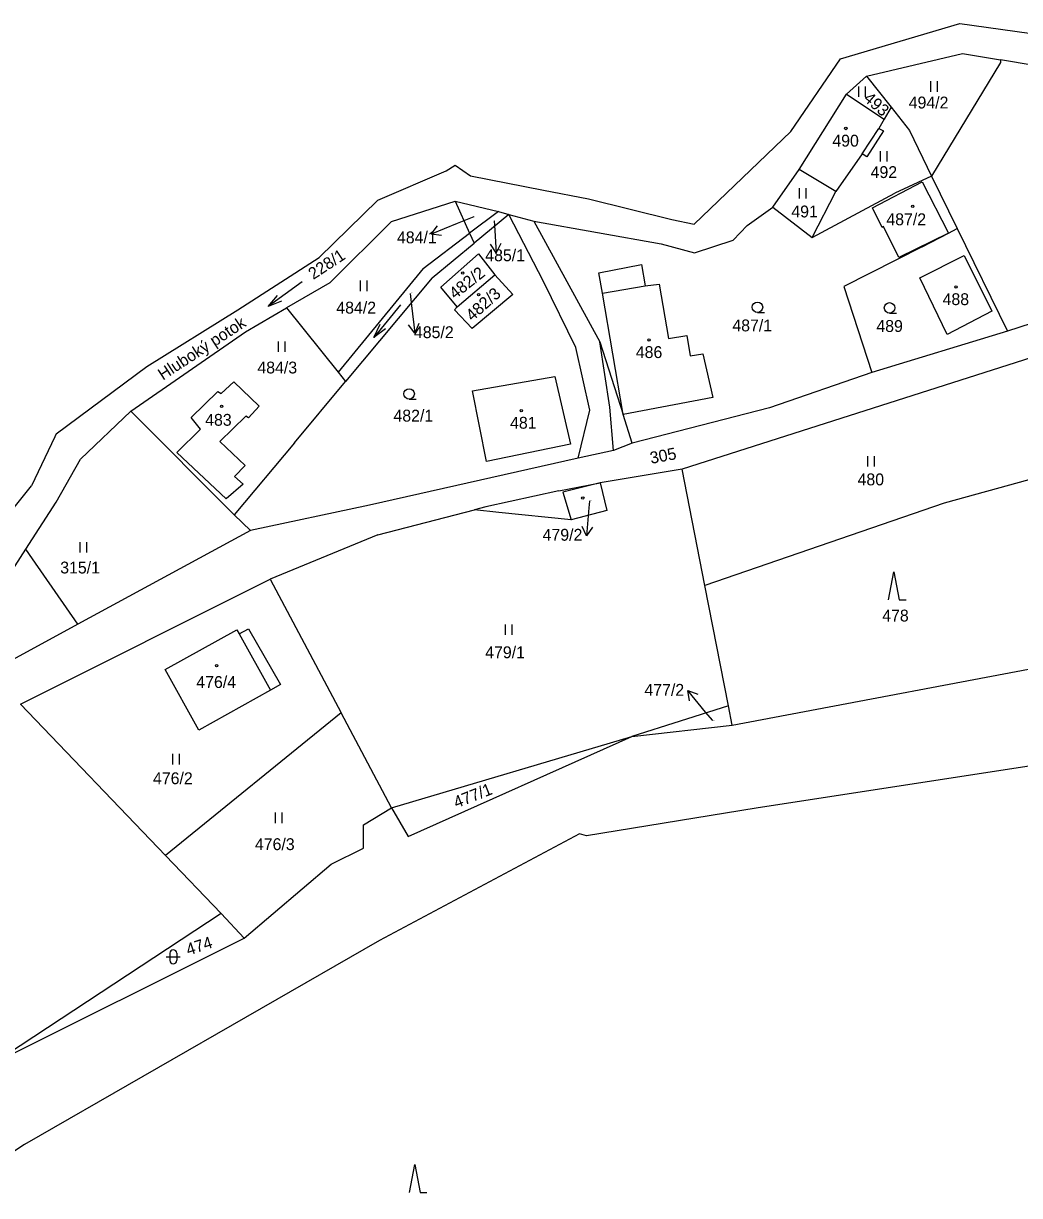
# Model space of a CAD drawing. Extents: x -670359 to -668019, y -978807 to -976674.
# Drawn here: x -668879.1 to -668736.5, y -976964 to -976796.2 of the extents above; entities that cross this region are included whole.
import ezdxf

# ---------------------------------------------------------------- set-up
doc = ezdxf.new("R2010")
doc.units = 0
for name, color, linetype in [('Hranice kat_území', 7, 'Continuous'), ('Hranice parcel', 7, 'Continuous'), ('Parcelní čísla', 7, 'Continuous'), ('Pop  PČ popisy', 7, 'Continuous'), ('Vnitřní kresba', 7, 'Continuous'), ('Značky budov', 7, 'Continuous'), ('Značky kultur', 7, 'Continuous')]:
    doc.layers.add(name, color=color, linetype=linetype)

msp = doc.modelspace()

# ---------------------------------------------------------------- linework, layer by layer
at = {"layer": 'Hranice kat_území'}
for p, q in [((-668874.58, -976855.36), (-668877.9, -976862.4)), ((-668874.4, -976854.97), (-668874.58, -976855.36))]:
    msp.add_line(p, q, dxfattribs=at)
for points in [[(-668762.11, -976801.26), (-668745.06, -976796.18)], [(-668745.06, -976796.18), (-668733.06, -976797.87)], [(-668769.22, -976811.64), (-668762.11, -976801.26)], [(-668783.09, -976824.92), (-668769.22, -976811.64)], [(-668828.37, -976821.47), (-668818.56, -976817.31)], [(-668818.56, -976817.31), (-668817.26, -976816.49)], [(-668817.26, -976816.49), (-668815.06, -976818.02)], [(-668815.06, -976818.02), (-668804.64, -976820.07)], [(-668804.64, -976820.07), (-668798.21, -976821.29)], [(-668836.76, -976829.7), (-668828.37, -976821.47)], [(-668798.21, -976821.29), (-668786.27, -976824.27)], [(-668786.27, -976824.27), (-668783.09, -976824.92)], [(-668848.41, -976837.2), (-668836.76, -976829.7)], [(-668861.4, -976845.3), (-668848.41, -976837.2)], [(-668874.4, -976854.97), (-668861.4, -976845.3)], [(-668885.24, -976871.47), (-668877.9, -976862.4)]]:
    msp.add_lwpolyline(points, dxfattribs=at)
at = {"layer": 'Hranice parcel'}
for p, q in [((-668757.56, -976822.59), (-668750.41, -976818.84)), ((-668750.41, -976818.84), (-668746.66, -976826.2)), ((-668756.18, -976825.39), (-668757.56, -976822.59)), ((-668755.96, -976825.28), (-668756.18, -976825.39)), ((-668753.79, -976829.69), (-668755.96, -976825.28)), ((-668746.66, -976826.2), (-668753.79, -976829.69)), ((-668750.44, -976828.16), (-668746.66, -976826.2))]:
    msp.add_line(p, q, dxfattribs=at)
for points in [[(-668758.4, -976803.72), (-668744.67, -976800.48)], [(-668744.67, -976800.48), (-668739.22, -976801.4)], [(-668739.23, -976801.76), (-668749.08, -976818.03)], [(-668739.22, -976801.4), (-668739.23, -976801.76)], [(-668711.76, -976806.03), (-668739.22, -976801.4)], [(-668761.26, -976806.33), (-668758.4, -976803.72)], [(-668758.4, -976803.72), (-668754.88, -976808.19)], [(-668768.02, -976817.09), (-668761.26, -976806.33)], [(-668761.26, -976806.33), (-668755.86, -976809.87)], [(-668754.88, -976808.19), (-668755.86, -976809.87)], [(-668754.88, -976808.19), (-668752.25, -976811.52)], [(-668755.86, -976809.87), (-668756.65, -976811.21)], [(-668755.98, -976811.56), (-668758.36, -976815.26)], [(-668756.65, -976811.21), (-668755.98, -976811.56)], [(-668752.25, -976811.52), (-668749.08, -976818.03)], [(-668759.03, -976814.83), (-668762.81, -976820.24)], [(-668758.36, -976815.26), (-668759.03, -976814.83)], [(-668771.79, -976822.49), (-668768.02, -976817.09)], [(-668762.81, -976820.24), (-668768.02, -976817.09)], [(-668749.08, -976818.03), (-668754.36, -976820.51)], [(-668749.08, -976818.03), (-668745.43, -976825.56)], [(-668766.19, -976826.82), (-668762.81, -976820.24)], [(-668766.19, -976826.82), (-668754.36, -976820.51)], [(-668678.78, -976820.97), (-668738.24, -976840.27)], [(-668826.38, -976824.53), (-668817.26, -976821.64)], [(-668817.26, -976821.64), (-668811.08, -976823.1)], [(-668817.26, -976821.64), (-668815.22, -976826.23)], [(-668775.5, -976825.13), (-668771.79, -976822.49)], [(-668771.79, -976822.49), (-668766.19, -976826.82)], [(-668811.08, -976823.1), (-668815.22, -976826.23)], [(-668809.6, -976823.56), (-668814.58, -976827.67)], [(-668811.08, -976823.1), (-668809.6, -976823.56)], [(-668809.6, -976823.56), (-668806, -976824.5)], [(-668835.21, -976833.35), (-668826.38, -976824.53)], [(-668806, -976824.5), (-668787.78, -976827.75)], [(-668806, -976824.5), (-668796.55, -976841.77)], [(-668777.47, -976827.24), (-668775.5, -976825.13)], [(-668746.66, -976826.2), (-668745.43, -976825.56)], [(-668745.43, -976825.56), (-668738.24, -976840.27)], [(-668821.88, -976831.26), (-668815.22, -976826.23)], [(-668820.58, -976832.61), (-668814.58, -976827.67)], [(-668815.22, -976826.23), (-668814.58, -976827.67)], [(-668783.03, -976829.04), (-668777.47, -976827.24)], [(-668819.35, -976833.97), (-668813.92, -976829.16)], [(-668813.92, -976829.16), (-668811.62, -976832.2)], [(-668787.78, -976827.75), (-668783.03, -976829.04)], [(-668750.44, -976828.16), (-668761.66, -976833.87)], [(-668796.7, -976831.9), (-668790.62, -976830.68)], [(-668790.62, -976830.68), (-668790.07, -976833.77)], [(-668750.75, -976832.59), (-668744.41, -976829.41)], [(-668744.41, -976829.41), (-668740.45, -976837.38)], [(-668821.88, -976831.26), (-668834.03, -976846.14)], [(-668820.58, -976832.61), (-668832.97, -976847.46)], [(-668816.98, -976836.76), (-668811.62, -976832.2)], [(-668811.62, -976832.2), (-668809.01, -976834.98)], [(-668796.2, -976834.81), (-668796.7, -976831.9)], [(-668746.87, -976840.73), (-668750.75, -976832.59)], [(-668835.21, -976833.35), (-668841.41, -976836.93)], [(-668816.98, -976836.76), (-668819.35, -976833.97)], [(-668790.07, -976833.77), (-668788.08, -976833.54)], [(-668788.08, -976833.54), (-668786.72, -976841.3)], [(-668761.66, -976833.87), (-668757.63, -976846.16)], [(-668809.01, -976834.98), (-668814.83, -976839.89)], [(-668793.23, -976852.2), (-668796.2, -976834.81)], [(-668847.3, -976840.33), (-668841.41, -976836.93)], [(-668841.41, -976836.93), (-668834.03, -976846.14)], [(-668817.35, -976837.19), (-668816.98, -976836.76)], [(-668814.83, -976839.89), (-668817.35, -976837.19)], [(-668740.45, -976837.38), (-668746.87, -976840.73)], [(-668863.68, -976851.7), (-668847.3, -976840.33)], [(-668786.72, -976841.3), (-668784.1, -976840.87)], [(-668784.1, -976840.87), (-668783.64, -976843.8)], [(-668738.24, -976840.27), (-668757.63, -976846.16)], [(-668796.55, -976841.77), (-668793.23, -976852.2)], [(-668734.75, -976844.02), (-668784.8, -976860)], [(-668783.64, -976843.8), (-668781.82, -976843.51)], [(-668781.82, -976843.51), (-668780.4, -976849.74)], [(-668834.03, -976846.14), (-668832.97, -976847.46)], [(-668757.63, -976846.16), (-668772.27, -976851.24)], [(-668850.75, -976849.16), (-668848.94, -976847.5)], [(-668848.94, -976847.5), (-668845.32, -976851.01)], [(-668840.28, -976856.26), (-668832.97, -976847.46)], [(-668814.82, -976848.79), (-668803.01, -976846.73)], [(-668803.01, -976846.73), (-668800.78, -976856.44)], [(-668855.07, -976852.6), (-668851.25, -976848.87)], [(-668851.25, -976848.87), (-668850.75, -976849.16)], [(-668812.8, -976858.91), (-668814.82, -976848.79)], [(-668845.32, -976851.01), (-668846.88, -976852.65)], [(-668780.4, -976849.74), (-668793.23, -976852.2)], [(-668870.93, -976858.56), (-668863.68, -976851.7)], [(-668863.68, -976851.7), (-668848.9, -976866.53)], [(-668853.75, -976854.27), (-668855.07, -976852.6)], [(-668847.22, -976852.43), (-668850.97, -976856.07)], [(-668846.88, -976852.65), (-668847.22, -976852.43)], [(-668791.92, -976856.27), (-668793.23, -976852.2)], [(-668772.27, -976851.24), (-668791.92, -976856.27)], [(-668857.11, -976857.64), (-668853.75, -976854.27)], [(-668850.97, -976856.07), (-668847.35, -976859.5)], [(-668850.05, -976864.26), (-668857.11, -976857.64)], [(-668840.28, -976856.26), (-668848.9, -976866.53)], [(-668800.78, -976856.44), (-668812.8, -976858.91)], [(-668794.62, -976857.35), (-668799.67, -976858.44)], [(-668791.92, -976856.27), (-668794.62, -976857.35)], [(-668874.41, -976864.75), (-668870.93, -976858.56)], [(-668847.35, -976859.5), (-668848.84, -976861.05)], [(-668799.67, -976858.44), (-668829.52, -976865.18)], [(-668848.84, -976861.05), (-668847.63, -976862.16)], [(-668784.8, -976860), (-668796.51, -976861.97)], [(-668781.52, -976876.68), (-668784.8, -976860)], [(-668729.1, -976859.89), (-668747.28, -976864.9)], [(-668847.63, -976862.16), (-668850.05, -976864.26)], [(-668802.46, -976863.13), (-668796.51, -976861.97)], [(-668796.51, -976861.97), (-668795.56, -976865.93)], [(-668802.46, -976863.13), (-668812.89, -976865.41)], [(-668878.75, -976871.48), (-668874.41, -976864.75)], [(-668829.52, -976865.18), (-668846.57, -976868.78)], [(-668828.33, -976869.42), (-668814.51, -976865.83)], [(-668812.89, -976865.41), (-668814.51, -976865.83)], [(-668811.03, -976866.2), (-668814.51, -976865.83)], [(-668800.66, -976867.29), (-668811.03, -976866.2)], [(-668795.56, -976865.93), (-668800.66, -976867.29)], [(-668747.28, -976864.9), (-668781.52, -976876.68)], [(-668848.9, -976866.53), (-668846.57, -976868.78)], [(-668846.57, -976868.78), (-668871.27, -976882.22)], [(-668828.33, -976869.42), (-668843.75, -976875.75)], [(-668882.92, -976877.96), (-668878.75, -976871.48)], [(-668871.27, -976882.22), (-668877.79, -976872.86), (-668878.75, -976871.48)], [(-668879.51, -976893.66), (-668843.75, -976875.75)], [(-668843.75, -976875.75), (-668833.59, -976894.93)], [(-668778.15, -976893.92), (-668781.52, -976876.68)], [(-668871.27, -976882.22), (-668897.31, -976896.38)], [(-668858.78, -976888.72), (-668848.52, -976883.03)], [(-668848.52, -976883.03), (-668848.19, -976883.6)], [(-668848.19, -976883.6), (-668846.86, -976882.86)], [(-668846.86, -976882.86), (-668842.27, -976890.83)], [(-668777.62, -976896.69), (-668726.64, -976887.04)], [(-668853.99, -976897.38), (-668858.78, -976888.72)], [(-668842.27, -976890.83), (-668843.72, -976891.64)], [(-668843.72, -976891.64), (-668853.99, -976897.38)], [(-668879.51, -976893.66), (-668858.76, -976915.33)], [(-668778.15, -976893.92), (-668791.97, -976898.3)], [(-668777.62, -976896.69), (-668778.15, -976893.92)], [(-668833.59, -976894.93), (-668858.76, -976915.33)], [(-668826.4, -976908.5), (-668833.59, -976894.93)], [(-668791.97, -976898.3), (-668777.62, -976896.69)], [(-668826.4, -976908.5), (-668791.97, -976898.3)], [(-668824, -976912.62), (-668791.97, -976898.3)], [(-668708.16, -976898.38), (-668774.19, -976908.57)], [(-668830.41, -976910.95), (-668826.4, -976908.5)], [(-668826.4, -976908.5), (-668824, -976912.62)], [(-668774.19, -976908.57), (-668798.5, -976912.5)], [(-668830.4, -976914.3), (-668830.41, -976910.95)], [(-668799.5, -976912.25), (-668828.09, -976927.52)], [(-668798.5, -976912.5), (-668799.5, -976912.25)], [(-668835.04, -976916.56), (-668830.4, -976914.3)], [(-668850.78, -976923.66), (-668858.76, -976915.33)], [(-668847.47, -976927.18), (-668835.04, -976916.56)], [(-668850.78, -976923.66), (-668883.36, -976945.09)], [(-668847.47, -976927.18), (-668850.78, -976923.66)], [(-668883.36, -976945.09), (-668847.47, -976927.18)], [(-668828.09, -976927.52), (-668878.92, -976956.75)], [(-668878.92, -976956.75), (-668904.35, -976973.56)]]:
    msp.add_lwpolyline(points, dxfattribs=at)
at = {"layer": 'Parcelní čísla'}
for p, q in [((-668814.59, -976823.87), (-668817.01, -976824.85)), ((-668811.68, -976824.47), (-668811.65, -976825.05)), ((-668819.23, -976826.56), (-668820.72, -976826.35)), ((-668810.74, -976827.7), (-668811.42, -976829.04)), ((-668823.71, -976834.85), (-668823.52, -976836.57)), ((-668822.47, -976839.17), (-668823.07, -976840.54)), ((-668798.06, -976864.59), (-668798.14, -976865.57)), ((-668797.62, -976868.32), (-668798.47, -976869.56)), ((-668783.72, -976893.18), (-668783.97, -976891.7)), ((-668780.41, -976896.03), (-668781.43, -976894.79))]:
    msp.add_line(p, q, dxfattribs=at)
for points in [[(-668817.01, -976824.85), (-668820.72, -976826.35), (-668819.79, -976825.17)], [(-668811.65, -976825.05), (-668811.42, -976829.04), (-668812.24, -976827.79)], [(-668823.52, -976836.57), (-668823.07, -976840.54), (-668823.96, -976839.34)], [(-668798.14, -976865.57), (-668798.47, -976869.56), (-668799.11, -976868.2)], [(-668781.43, -976894.79), (-668783.97, -976891.7), (-668782.56, -976892.23)]]:
    msp.add_lwpolyline(points, dxfattribs=at)
at = {"layer": 'Vnitřní kresba'}
for points in [[(-668759.03, -976814.83), (-668756.65, -976811.21)], [(-668804.65, -976833.14), (-668809.6, -976823.56)], [(-668800.03, -976842.59), (-668804.65, -976833.14)], [(-668796.2, -976834.81), (-668790.07, -976833.77)], [(-668798.01, -976851.58), (-668800.03, -976842.59)], [(-668795.15, -976851.13), (-668796.55, -976841.77)], [(-668794.62, -976857.35), (-668795.15, -976851.13)], [(-668799.67, -976858.44), (-668798.01, -976851.58)], [(-668796.51, -976861.97), (-668801.87, -976863.33)], [(-668801.87, -976863.33), (-668800.66, -976867.29)], [(-668848.19, -976883.6), (-668843.72, -976891.64)]]:
    msp.add_lwpolyline(points, dxfattribs=at)
at = {"layer": 'Značky budov'}
for centre in [(-668761.36, -976811.22), (-668751.79, -976822.38), (-668816.2, -976831.93), (-668745.58, -976833.92), (-668813.93, -976835.01), (-668789.53, -976841.5), (-668850.71, -976851), (-668807.81, -976851.62), (-668799.01, -976864.15), (-668851.42, -976888.16)]:
    msp.add_circle(centre, 0.175, dxfattribs=at)
at = {"layer": 'Značky kultur'}
for p, q in [((-668759.53, -976805.19), (-668759.53, -976806.69)), ((-668758.53, -976806.69), (-668758.53, -976805.19)), ((-668749.23, -976804.47), (-668749.23, -976805.97)), ((-668748.23, -976805.97), (-668748.23, -976804.47)), ((-668756.46, -976814.45), (-668756.46, -976815.95)), ((-668755.46, -976815.95), (-668755.46, -976814.45)), ((-668768.05, -976819.76), (-668768.05, -976821.26)), ((-668767.05, -976821.26), (-668767.05, -976819.76)), ((-668839.19, -976833.18), (-668844.03, -976836.72)), ((-668830.88, -976833.01), (-668830.88, -976834.51)), ((-668829.88, -976834.51), (-668829.88, -976833.01)), ((-668825.08, -976836.5), (-668828.9, -976841.14)), ((-668774.01, -976837.58), (-668773.01, -976837.58)), ((-668755.1, -976837.66), (-668754.1, -976837.66)), ((-668842.59, -976841.73), (-668842.59, -976843.23)), ((-668841.59, -976843.23), (-668841.59, -976841.73)), ((-668823.87, -976849.99), (-668822.87, -976849.99)), ((-668758.25, -976858.13), (-668758.25, -976859.63)), ((-668757.25, -976859.63), (-668757.25, -976858.13)), ((-668870.99, -976870.47), (-668870.99, -976871.97)), ((-668869.99, -976871.97), (-668869.99, -976870.47)), ((-668810.14, -976882.26), (-668810.14, -976883.76)), ((-668809.14, -976883.76), (-668809.14, -976882.26)), ((-668857.75, -976900.8), (-668857.75, -976902.3)), ((-668856.75, -976902.3), (-668856.75, -976900.8)), ((-668843.06, -976909.19), (-668843.06, -976910.69)), ((-668842.06, -976910.69), (-668842.06, -976909.19)), ((-668858.63, -976929.85), (-668856.63, -976929.85)), ((-668858.13, -976929.35), (-668858.13, -976930.35)), ((-668857.13, -976929.35), (-668857.13, -976930.35))]:
    msp.add_line(p, q, dxfattribs=at)
for points in [[(-668842.12, -976835.94), (-668844.03, -976836.72), (-668842.71, -976835.14)], [(-668827.24, -976839.91), (-668828.9, -976841.14), (-668828.01, -976839.27)], [(-668755.24, -976878.72), (-668754.49, -976874.72), (-668753.74, -976878.72), (-668752.74, -976878.72)], [(-668823.81, -976963.59), (-668823.06, -976959.59), (-668822.31, -976963.59), (-668821.31, -976963.59)]]:
    msp.add_lwpolyline(points, dxfattribs=at)
for centre, radius in [((-668761.36, -976811.22), 0.175), ((-668751.79, -976822.38), 0.175), ((-668816.2, -976831.93), 0.175), ((-668745.58, -976833.92), 0.175), ((-668813.93, -976835.01), 0.175), ((-668774.01, -976836.83), 0.75), ((-668755.1, -976836.91), 0.75), ((-668789.53, -976841.5), 0.175), ((-668823.87, -976849.24), 0.75), ((-668850.71, -976851), 0.175), ((-668807.81, -976851.62), 0.175), ((-668799.01, -976864.15), 0.175), ((-668851.42, -976888.16), 0.175)]:
    msp.add_circle(centre, radius, dxfattribs=at)
for centre, start, end in [((-668857.63, -976929.35), 0, 180), ((-668857.63, -976930.35), 180, 0)]:
    msp.add_arc(centre, 0.5, start, end, dxfattribs=at)

# ---------------------------------------------------------------- texts
at = {"layer": 'Parcelní čísla'}
for s, rotation, p in [('493', 318.7517, (-668758.95, -976807.11)), ('228/1', 33.2935, (-668837.59, -976832.93)), ('482/2', 38.3865, (-668817.3, -976835.75)), ('482/3', 41.8637, (-668814.83, -976838.91)), ('305', 10.6539, (-668789.23, -976859.26)), ('477/1', 21.6005, (-668817.1, -976908.6)), ('474', 18.1219, (-668855.47, -976929.68))]:
    msp.add_text(s, height=1.7, rotation=rotation, dxfattribs=at).set_placement(p)
for s, height, p in [('494/2', 1.7, (-668752.36, -976808.36)), ('490', 1.7, (-668763.29, -976813.82)), ('492', 1.7, (-668757.81, -976818.32)), ('491', 1.7, (-668769.16, -976823.96)), ('484/1', 0.1, (-668814.59, -976823.87)), ('487/2', 1.7, (-668755.56, -976825.08)), ('484/1', 1.7, (-668825.61, -976827.67)), ('485/1', 0.1, (-668811.68, -976824.47)), ('485/1', 1.7, (-668812.97, -976830.23)), ('484/2', 1.7, (-668834.29, -976837.73)), ('485/2', 0.1, (-668823.71, -976834.85)), ('488', 1.7, (-668747.51, -976836.52)), ('487/1', 1.7, (-668777.6, -976840.28)), ('489', 1.7, (-668756.99, -976840.36)), ('485/2', 1.7, (-668823.18, -976841.25)), ('486', 1.7, (-668791.42, -976844.1)), ('484/3', 1.7, (-668845.59, -976846.31)), ('483', 1.7, (-668853.06, -976853.8)), ('482/1', 1.7, (-668826.11, -976853.2)), ('481', 1.7, (-668809.42, -976854.22)), ('480', 1.7, (-668759.68, -976862.33)), ('479/2', 0.1, (-668798.06, -976864.59)), ('479/2', 1.7, (-668804.76, -976870.26)), ('315/1', 1.7, (-668873.81, -976874.95)), ('478', 1.7, (-668756.15, -976881.83)), ('479/1', 1.7, (-668812.98, -976887.09)), ('476/4', 1.7, (-668854.33, -976891.35)), ('477/2', 1.7, (-668790.19, -976892.47)), ('477/2', 0.1, (-668780.41, -976896.03)), ('476/2', 1.7, (-668860.53, -976905.13)), ('476/3', 1.7, (-668845.94, -976914.57))]:
    msp.add_text(s, height=height, dxfattribs=at).set_placement(p)
at = {"layer": 'Pop  PČ popisy'}
msp.add_text('Hluboký potok', height=1.7, rotation=33.1827, dxfattribs=at).set_placement((-668859.11, -976847.34))

doc.saveas('drawing.dxf')
